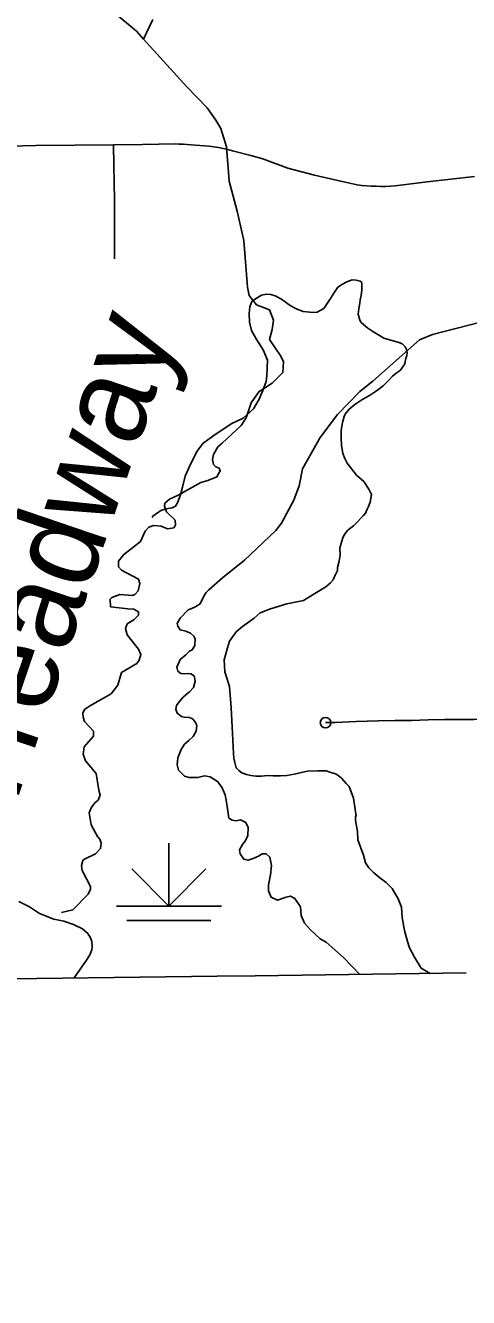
# Model space of a CAD drawing. Extents: x -19 to 366, y -4 to 359.
# Drawn here: x 151.908 to 152.307, y 179.654 to 180.801 of the extents above; entities that cross this region are included whole.
import ezdxf

# ---------------------------------------------------------------- set-up
doc = ezdxf.new("R2010")
doc.units = 0
for name, color, linetype in [('R_Alt Surface', 7, 'Continuous'), ('R_ROW', 7, 'Continuous'), ('R_Temp Easement', 7, 'Continuous'), ('Sheet Fence', 7, 'Continuous'), ('T_Drafting', 7, 'Continuous'), ('T_Vehicle Path Lt Major', 7, 'Continuous')]:
    doc.layers.add(name, color=color, linetype=linetype)

msp = doc.modelspace()

# ---------------------------------------------------------------- linework, layer by layer
at = {"layer": 'R_Alt Surface'}
msp.add_lwpolyline([(151.1505, 179.9314), (152.0806, 179.9434), (152.1149, 179.9439), (152.3052, 179.9464)], dxfattribs=at)
at = {"layer": 'R_ROW'}
for points in [[(151.9871, 180.6936), (151.9525, 180.6934), (151.9171, 180.6929), (151.8816, 180.6921)], [(152.3125, 180.665), (152.27, 180.6601), (152.2411, 180.6565), (152.2368, 180.6562), (152.2325, 180.6561), (152.2282, 180.6561), (152.2239, 180.6562), (152.2196, 180.6563), (152.2153, 180.6566), (152.2111, 180.657), (152.2068, 180.6575), (152.1932, 180.6605), (152.1684, 180.6664), (152.1442, 180.6727), (152.1218, 180.6809), (152.111, 180.6839), (152.0943, 180.6883), (152.0901, 180.6894), (152.086, 180.6903), (152.0818, 180.6911), (152.0776, 180.6918), (152.0734, 180.6924), (152.0691, 180.6928), (152.0649, 180.6931), (152.0607, 180.6933), (152.0571, 180.6937), (152.0535, 180.694), (152.0499, 180.6942), (152.0463, 180.6943), (152.0427, 180.6944), (152.0131, 180.6939), (151.9871, 180.6936)], [(151.9871, 180.6936), (151.9873, 180.6753), (151.988, 180.6441), (151.9879, 180.6156), (151.9881, 180.5908)], [(152.1783, 180.1723), (152.187, 180.1725), (152.206, 180.1733), (152.2259, 180.1739), (152.2409, 180.1741), (152.2559, 180.1743), (152.271, 180.1747), (152.286, 180.1752), (152.3122, 180.1752), (152.3462, 180.1759), (152.3743, 180.1756)]]:
    msp.add_lwpolyline(points, dxfattribs=at)
msp.add_circle((152.1783, 180.1723), 0.00473, dxfattribs=at)
at = {"layer": 'R_Temp Easement'}
for points in [[(151.9377, 180.8549), (152.0077, 180.7961), (152.0141, 180.789), (152.0225, 180.8068)], [(152.0141, 180.789), (152.0532, 180.7461), (152.0715, 180.7269), (152.0795, 180.716), (152.0838, 180.7085), (152.089, 180.6919), (152.0915, 180.6609), (152.0987, 180.6337), (152.1047, 180.6074), (152.108, 180.5652), (152.1094, 180.5578), (152.1162, 180.5492), (152.1279, 180.5447), (152.1313, 180.5354), (152.1303, 180.5269), (152.1278, 180.5179), (152.1381, 180.5029), (152.1405, 180.4978), (152.1397, 180.4883), (152.1301, 180.4785), (152.1181, 180.4708), (152.1113, 180.4608), (152.1066, 180.4473), (152.1022, 180.4404), (152.0851, 180.4245), (152.0812, 180.421), (152.0774, 180.4141), (152.0765, 180.4097), (152.0773, 180.4053), (152.0795, 180.4031), (152.0823, 180.4018), (152.0833, 180.3994), (152.0804, 180.394), (152.0721, 180.3908), (152.0659, 180.389), (152.0453, 180.3774), (152.0376, 180.374), (152.0335, 180.3702), (152.0332, 180.3677), (152.0348, 180.3624), (152.0427, 180.355), (152.043, 180.3506), (152.0415, 180.3481), (152.0357, 180.3471), (152.0301, 180.3496), (152.0231, 180.3502), (152.019, 180.3486), (152.0157, 180.345), (152.0113, 180.3356), (151.996, 180.3237), (151.9916, 180.3179), (151.9915, 180.313), (151.9944, 180.3098), (152.0095, 180.3018), (152.0109, 180.2978), (152.0093, 180.2913), (152.0062, 180.288), (152.0039, 180.287)], [(152.4936, 180.5752), (152.4526, 180.5533), (152.4389, 180.5477), (152.4131, 180.5404), (152.3921, 180.5358), (152.356, 180.5338), (152.318, 180.5337), (152.2748, 180.5226), (152.263, 180.5178), (152.2209, 180.4804), (152.2092, 180.4712)], [(152.2092, 180.4712), (152.1891, 180.4502), (152.1734, 180.4296), (152.1575, 180.4012), (152.1546, 180.3859), (152.1497, 180.3731), (152.1386, 180.3522), (152.1334, 180.3457), (152.1053, 180.3188), (152.0854, 180.3029)], [(152.0854, 180.3029), (152.073, 180.292), (152.0707, 180.2898), (152.0687, 180.2863), (152.0653, 180.2795), (152.0599, 180.2763), (152.0544, 180.2741), (152.0471, 180.2667), (152.0446, 180.2618), (152.045, 180.2592), (152.0472, 180.256), (152.0523, 180.2548), (152.0564, 180.2529), (152.0595, 180.2503), (152.0607, 180.248), (152.0603, 180.2418), (152.0579, 180.2381), (152.0555, 180.2367), (152.0522, 180.2336), (152.0472, 180.2292), (152.0442, 180.2223), (152.0452, 180.2187), (152.0477, 180.2167), (152.0506, 180.2162), (152.0545, 180.2167), (152.0568, 180.2164), (152.0599, 180.2144), (152.0608, 180.2097), (152.0591, 180.2039), (152.0556, 180.2), (152.0523, 180.1973), (152.0498, 180.1953), (152.0462, 180.191), (152.044, 180.1877), (152.0433, 180.1843), (152.0444, 180.1809), (152.0483, 180.1778), (152.0509, 180.1773), (152.0555, 180.1768), (152.0582, 180.1758), (152.0605, 180.1734), (152.0621, 180.17), (152.0615, 180.1645), (152.059, 180.1598), (152.0549, 180.1561), (152.0512, 180.1528), (152.0482, 180.1481), (152.0451, 180.1404), (152.0444, 180.1341), (152.0458, 180.1294), (152.0511, 180.1241)], [(152.0039, 180.287), (151.9927, 180.2878), (151.9856, 180.2852), (151.9841, 180.2838), (151.9844, 180.2768), (152, 180.275), (152.0053, 180.2747), (152.0097, 180.2722), (152.0097, 180.2693), (152.0053, 180.2651), (151.9995, 180.2613), (151.9979, 180.2573), (151.9993, 180.2515), (152.0096, 180.2386), (152.0118, 180.2337), (152.0101, 180.2287), (152.0081, 180.2256), (151.9943, 180.2174), (151.9909, 180.206), (151.985, 180.1983), (151.9664, 180.1878), (151.961, 180.1841), (151.9594, 180.1809), (151.9596, 180.1771), (151.9609, 180.1733), (151.969, 180.1647), (151.9691, 180.1602), (151.9607, 180.1505), (151.9597, 180.1437), (151.9619, 180.1378), (151.9716, 180.1265), (151.9738, 180.1113), (151.9752, 180.1068), (151.9732, 180.1022), (151.9702, 180.0999), (151.9669, 180.0954), (151.9653, 180.0908), (151.967, 180.0802), (151.9727, 180.0695), (151.9748, 180.0673), (151.976, 180.0635), (151.9754, 180.0586), (151.9709, 180.0538), (151.961, 180.0492), (151.9593, 180.0478), (151.9581, 180.0435), (151.9589, 180.0389), (151.9664, 180.0243)], [(152.0511, 180.1241), (152.0553, 180.1229), (152.0631, 180.1229), (152.0691, 180.1242), (152.0744, 180.1234), (152.081, 180.1192), (152.0847, 180.1142), (152.0878, 180.1072), (152.0889, 180.1004), (152.0898, 180.0944), (152.0912, 180.0862), (152.0941, 180.0844), (152.0977, 180.0838), (152.1017, 180.0845), (152.1063, 180.0823), (152.1085, 180.0778), (152.1083, 180.0704), (152.1058, 180.0652), (152.1034, 180.0623), (152.1007, 180.0576), (152.1014, 180.0539), (152.1046, 180.049), (152.1084, 180.0482), (152.1131, 180.0498), (152.1179, 180.0519), (152.1211, 180.0538), (152.1249, 180.0538), (152.1282, 180.051), (152.1297, 180.0433), (152.1288, 180.0351), (152.1268, 180.0259), (152.127, 180.0206), (152.1292, 180.0149), (152.135, 180.0122), (152.1428, 180.0149), (152.1466, 180.0158), (152.1506, 180.0136), (152.1556, 180.0062), (152.1564, 179.9984), (152.1592, 179.9913), (152.1649, 179.9853), (152.1736, 179.9772), (152.179, 179.9742), (152.1946, 179.9605), (152.2091, 179.9451)], [(151.9664, 180.0243), (151.9664, 180.022), (151.9641, 180.0174), (151.9505, 180.0033), (151.9401, 180.001)], [(151.9018, 180.0109), (151.9113, 180.0061), (151.9203, 180), (151.9334, 179.9949), (151.9423, 179.9931), (151.9509, 179.9903), (151.9592, 179.9861), (151.9638, 179.9821), (151.9664, 179.9782), (151.9675, 179.9748), (151.9679, 179.9708), (151.9675, 179.9672), (151.9657, 179.9628), (151.9632, 179.9589), (151.9586, 179.9521), (151.9537, 179.9451)], [(151.9537, 179.9451), (151.9513, 179.9418)]]:
    msp.add_lwpolyline(points, dxfattribs=at)
at = {"layer": 'Sheet Fence'}
for points in [[(154.1159, 1.8709), (153.9063, 10.4874), (153.696, 19.1041), (153.485, 27.7209), (153.2733, 36.3378), (153.0608, 44.9549), (152.8476, 53.5721), (152.6337, 62.1894), (152.419, 70.8069), (152.2036, 79.4245), (151.9875, 88.0422), (151.7707, 96.6601), (151.5531, 105.2782), (151.3348, 113.8963), (151.1158, 122.5147), (150.8961, 131.1331), (150.6757, 139.7517), (150.4545, 148.3704), (150.2326, 156.9893), (150.0101, 165.6083), (149.7867, 174.2275), (149.5627, 182.8468), (149.338, 191.4662), (149.1125, 200.0858), (148.8864, 208.7055), (148.6595, 217.3254), (148.4319, 225.9454), (148.2037, 234.5655), (147.9747, 243.1858), (147.745, 251.8063), (147.5146, 260.4269), (147.2835, 269.0476), (147.0517, 277.6685), (146.8191, 286.2895), (146.5859, 294.9106), (146.352, 303.5319), (146.1174, 312.1534), (145.8821, 320.775), (145.6461, 329.3967), (145.4094, 338.0186), (145.172, 346.6406)], [(0, 172.2839), (7.1335, 172.2883), (14.267, 172.3015), (21.4005, 172.3236), (28.5339, 172.3544), (35.6673, 172.3941), (42.8006, 172.4426), (49.9339, 172.4999), (57.0671, 172.566), (64.2002, 172.6409), (71.3332, 172.7246), (78.4661, 172.8172), (85.5989, 172.9186), (92.7315, 173.0287), (99.8641, 173.1477), (106.9964, 173.2755), (114.1286, 173.4122), (121.2606, 173.5576), (128.3925, 173.7119), (135.5241, 173.8749), (142.6555, 174.0468), (149.7867, 174.2275), (156.9177, 174.417), (164.0485, 174.6153), (171.179, 174.8224), (178.3092, 175.0383), (185.4392, 175.2631), (192.5688, 175.4966), (199.6982, 175.739), (206.8273, 175.9902), (213.9561, 176.2502), (221.0845, 176.5189), (228.2126, 176.7965), (235.3404, 177.083), (242.4677, 177.3782), (249.5948, 177.6822), (256.7214, 177.995), (263.8476, 178.3167), (270.9735, 178.6471), (278.0989, 178.9863), (285.2239, 179.3344), (292.3485, 179.6912), (299.4726, 180.0569), (306.5963, 180.4314), (313.7195, 180.8146), (320.8422, 181.2067), (327.9644, 181.6076), (335.0862, 182.0172), (342.2074, 182.4357)]]:
    msp.add_spline(points, degree=3, dxfattribs=at)
at = {"layer": 'T_Drafting'}
for p, q in [((152.037, 180.0636), (152.037, 180.0068)), ((152.037, 180.0068), (152.0036, 180.0403)), ((152.037, 180.0068), (152.0705, 180.0403)), ((151.9897, 180.0068), (152.0844, 180.0068)), ((151.9992, 179.9939), (152.0749, 179.9939))]:
    msp.add_line(p, q, dxfattribs=at)
at = {"layer": 'T_Vehicle Path Lt Major'}
for points in [[(152.242, 180.4877), (152.2457, 180.4901), (152.2499, 180.4959), (152.2502, 180.4982), (152.2507, 180.5007), (152.2515, 180.5036), (152.252, 180.5061), (152.2514, 180.5091), (152.2502, 180.5115), (152.2473, 180.5141), (152.2438, 180.5155), (152.2423, 180.5159), (152.231, 180.5193), (152.2254, 180.5226), (152.221, 180.5251), (152.2164, 180.5282), (152.2129, 180.5312), (152.2105, 180.5334), (152.2093, 180.5354), (152.2077, 180.5409), (152.2083, 180.5455), (152.2091, 180.5508), (152.2096, 180.5537), (152.2104, 180.5577), (152.211, 180.5629), (152.211, 180.5642), (152.2111, 180.567), (152.2111, 180.5686), (152.2109, 180.5693), (152.2095, 180.5706), (152.2059, 180.5714), (152.2023, 180.5717), (152.1974, 180.5701), (152.1937, 180.5679), (152.1894, 180.5651), (152.1859, 180.5597), (152.1827, 180.555), (152.1805, 180.5513), (152.1767, 180.5459), (152.1707, 180.5427), (152.1671, 180.5424), (152.158, 180.5433), (152.1511, 180.5461), (152.1455, 180.5494), (152.1418, 180.5521), (152.1385, 180.5543), (152.133, 180.5574), (152.1291, 180.5586), (152.125, 180.5589), (152.1206, 180.558), (152.1152, 180.5548), (152.1119, 180.5522), (152.1099, 180.5476), (152.1094, 180.5413), (152.1096, 180.5337), (152.1115, 180.526), (152.1157, 180.5185), (152.122, 180.5088), (152.1259, 180.4994), (152.1255, 180.4854), (152.1247, 180.4802), (152.1219, 180.4721), (152.1184, 180.4642), (152.1133, 180.4554), (152.1041, 180.4471), (152.0932, 180.4419), (152.0767, 180.4309), (152.0678, 180.424), (152.0625, 180.4172), (152.0568, 180.4062), (152.0516, 180.3947), (152.0494, 180.3846), (152.0475, 180.3777), (152.0449, 180.3707), (152.0429, 180.3675), (152.0399, 180.366), (152.0344, 180.3651), (152.0299, 180.3637), (152.0227, 180.3587), (152.022, 180.3575)], [(152.2496, 179.9847), (152.2475, 179.9966), (152.2467, 180.0057), (152.2438, 180.0134), (152.2385, 180.0226), (152.233, 180.0281), (152.2274, 180.0324), (152.222, 180.0368), (152.2175, 180.0412), (152.2145, 180.0457), (152.2124, 180.0528), (152.2073, 180.0664), (152.2071, 180.074), (152.2053, 180.084), (152.2052, 180.0876), (152.2059, 180.0878), (152.2034, 180.1041), (152.1997, 180.1148), (152.1968, 180.1174), (152.1926, 180.1222), (152.1895, 180.125), (152.1874, 180.126), (152.1851, 180.1266), (152.1821, 180.1276), (152.179, 180.1287), (152.1714, 180.1288), (152.1618, 180.1285), (152.1499, 180.1257), (152.1435, 180.1246), (152.1378, 180.1243), (152.131, 180.1244), (152.1259, 180.1245), (152.1206, 180.124), (152.1155, 180.124), (152.1109, 180.1246), (152.1071, 180.1255), (152.1027, 180.1271), (152.1, 180.1291), (152.0977, 180.1315), (152.0966, 180.1364), (152.0957, 180.1403), (152.0952, 180.1443), (152.094, 180.1686), (152.0933, 180.1857), (152.0916, 180.205), (152.0876, 180.2182), (152.0868, 180.229), (152.0899, 180.2399), (152.0918, 180.2459), (152.0978, 180.2542), (152.1033, 180.2591), (152.1139, 180.2667), (152.1193, 180.2714), (152.1287, 180.2751), (152.1435, 180.2795), (152.1584, 180.2824), (152.1688, 180.2889), (152.1785, 180.2947), (152.1829, 180.2983), (152.1853, 180.301), (152.1871, 180.3052), (152.1892, 180.3095), (152.1892, 180.3123), (152.1905, 180.3179), (152.1915, 180.3234), (152.1913, 180.3297), (152.1927, 180.335), (152.1941, 180.3398), (152.1966, 180.3439), (152.1986, 180.3462), (152.2034, 180.3498), (152.2073, 180.3539), (152.2099, 180.3566), (152.2126, 180.3592), (152.2145, 180.3613), (152.2159, 180.365), (152.217, 180.3673), (152.2185, 180.3711), (152.2197, 180.3782), (152.2173, 180.3829), (152.2127, 180.3898), (152.2063, 180.3957), (152.202, 180.4009), (152.1978, 180.4065), (152.1954, 180.4111), (152.1938, 180.4153), (152.1927, 180.4223), (152.1925, 180.4293), (152.1925, 180.4363), (152.1936, 180.4432), (152.195, 180.4484), (152.196, 180.4507), (152.1995, 180.455), (152.2047, 180.4593), (152.2119, 180.4642), (152.2179, 180.4675), (152.2253, 180.4724), (152.2305, 180.4766), (152.2357, 180.4816), (152.2388, 180.485), (152.242, 180.4877)], [(152.2727, 179.9459), (152.2647, 179.9508), (152.2584, 179.9607), (152.254, 179.9691), (152.2521, 179.9749), (152.2496, 179.9847)]]:
    msp.add_lwpolyline(points, dxfattribs=at)

# ---------------------------------------------------------------- texts
at = {"layer": 'R_Temp Easement'}
msp.add_text('Treadway', height=0.08, rotation=71.1906, dxfattribs=at).set_placement((151.8929, 180.0809))

doc.saveas('drawing.dxf')
